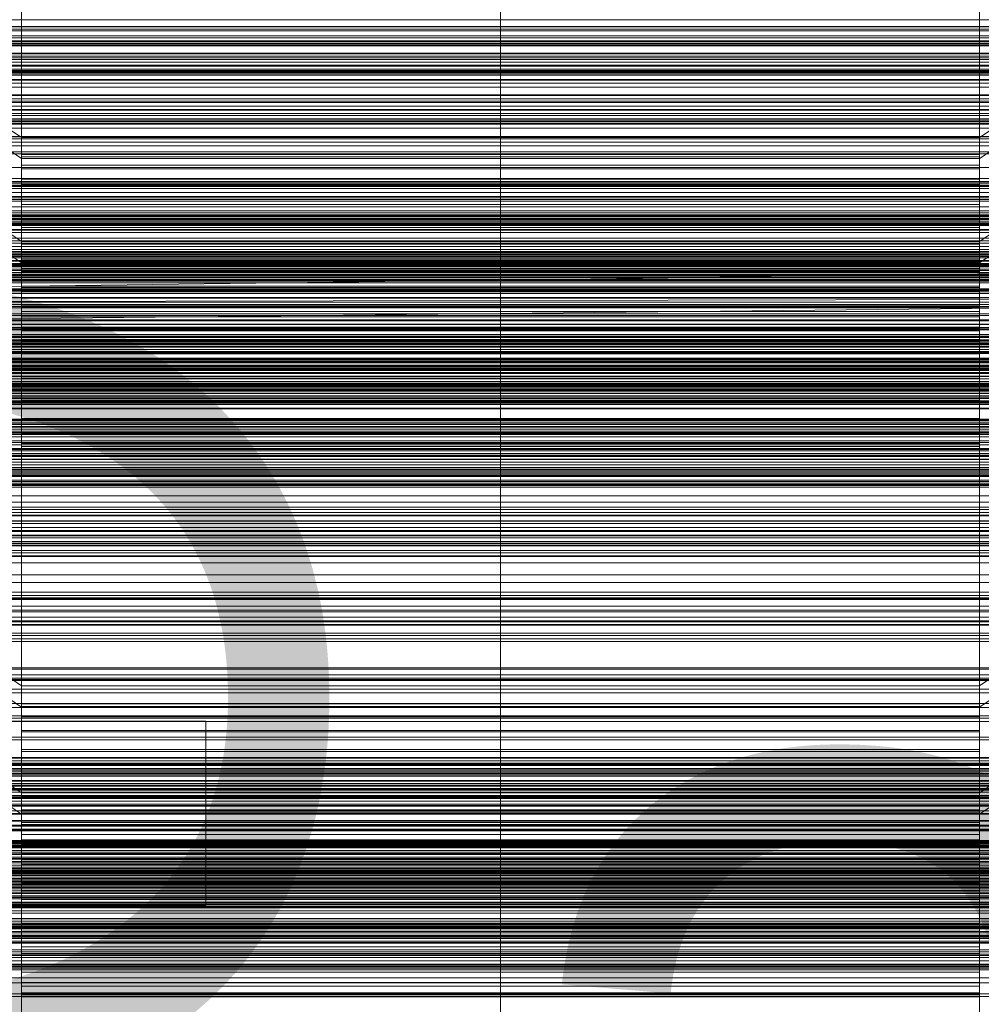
# Model space of a CAD drawing. Header units: millimetres. Extents: x -1970 to 61924, y -58230 to 6847.
# Tile 292 of 656: x -130 to 130, y -33417 to -33150. Entities that reach past the tile are written whole.
import ezdxf

# ---------------------------------------------------------------- set-up
doc = ezdxf.new("R2010")
doc.units = ezdxf.units.MM
for name, color, linetype, lineweight in [('COTAS_O', 1, 'Continuous', 0), ('COTAS_P', 1, 'Continuous', 0), ('frontal_briquetadora', 7, 'Continuous', 0), ('frontal_C01', 7, 'Continuous', 0), ('frontal_C02', 7, 'Continuous', 0), ('frontal_C02-briq', 7, 'Continuous', 0), ('frontal_C03', 7, 'Continuous', 0), ('frontal_dosificador', 7, 'Continuous', 0), ('frontal_mezcladora', 7, 'Continuous', 0), ('frontal_secador', 7, 'Continuous', 0)]:
    doc.layers.add(name, color=color, linetype=linetype, lineweight=lineweight)
doc.dimstyles.new('R19_100', dxfattribs={"dimtxt": 250, "dimasz": 150, "dimexe": 150, "dimexo": 80, "dimgap": 100, "dimtad": 1, "dimtih": 1, "dimtoh": 1, "dimdsep": 46, "dimcen": 0.09, "dimadec": 0, "dimazin": 0, "dimtfac": 1, "dimtdec": 4, "dimtofl": 0, "dimtmove": 0, "dimatfit": 3, "dimfxl": 1, "dimtolj": 1, "dimtzin": 0, "dimarcsym": 0})

# ---------------------------------------------------------------- blocks, each defined once
blk = doc.blocks.new('DIM_R26_46')
at = {"layer": 'COTAS_O'}
for p, q in [((-1725, -33700), (-1575, -33655)), ((1725, -33700), (1575, -33655)), ((-1725, -34400), (-1725, -33700)), ((-1725, -33700), (1725, -33700)), ((-1725, -33700), (-1575, -33745)), ((1725, -33700), (1575, -33745)), ((1725, -34400), (1725, -33700))]:
    blk.add_line(p, q, dxfattribs=at)
blk.add_text('3450 O', height=250, dxfattribs=at).set_placement((0, -33600))
blk = doc.blocks.new('DIM_R26_47')
at = {"layer": 'COTAS_P'}
for p, q in [((-850, -33400), (-150, -33400)), ((-150, -33400), (-195, -33550)), ((-150, -36000), (-150, -33400)), ((-150, -33400), (-105, -33550)), ((-150, -36000), (-195, -35850)), ((-150, -36000), (-105, -35850)), ((-850, -36000), (-150, -36000))]:
    blk.add_line(p, q, dxfattribs=at)
blk.add_text('2600 P', height=250, rotation=90, dxfattribs=at).set_placement((-250, -34700))
blk = doc.blocks.new('DIM_R26_48')
at = {"layer": 'COTAS_O'}
for p, q in [((-650, -33700), (50, -33700)), ((50, -33700), (5, -33850)), ((50, -34900), (50, -33700)), ((50, -33700), (95, -33850)), ((50, -34900), (5, -34750)), ((50, -34900), (95, -34750)), ((-650, -34900), (50, -34900))]:
    blk.add_line(p, q, dxfattribs=at)
blk.add_text('1200 O', height=250, rotation=90, dxfattribs=at).set_placement((-50, -34300))

msp = doc.modelspace()

# ---------------------------------------------------------------- linework, layer by layer
at = {"layer": 'frontal_briquetadora'}
msp.add_line((345, -33170), (-305, -33170), dxfattribs=at)
at = {"layer": 'frontal_C01'}
for p, q in [((-130, -33209.806), (-130, -33020.803)), ((0, -33209.806), (0, -33020.803)), ((130, -33209.806), (130, -33020.803)), ((-130, -33026.583), (-130, -33215.586)), ((0, -33026.583), (0, -33215.586)), ((130, -33026.583), (130, -33215.586)), ((-130, -33209.806), (-228.298, -33143.494)), ((228.298, -33143.494), (130, -33209.806)), ((-228.298, -33149.274), (-130, -33215.586)), ((130, -33215.586), (228.298, -33149.274)), ((-300, -33151.469), (300, -33151.469)), ((300, -33155.362), (-300, -33155.362)), ((342.5, -33162.272), (-342.5, -33162.272)), ((342.5, -33163.407), (-342.5, -33163.407)), ((342.5, -33166.88), (-342.5, -33166.88)), ((342.5, -33170.113), (-342.5, -33170.113)), ((342.5, -33176.531), (-342.5, -33176.531)), ((342.5, -33181.37), (-342.5, -33181.37)), ((-342.5, -33189.755), (342.5, -33189.755)), ((342.5, -33195.462), (-342.5, -33195.462)), ((300, -33197.985), (-300, -33197.985)), ((300, -33202.015), (-300, -33202.015)), ((342.5, -33204.538), (-342.5, -33204.538)), ((342.5, -33210.245), (-342.5, -33210.245)), ((-130, -33330.393), (-130, -33209.806)), ((0, -33209.806), (-130, -33209.806)), ((0, -33330.393), (0, -33209.806)), ((130, -33209.806), (0, -33209.806)), ((130, -33330.393), (130, -33209.806)), ((-130, -33215.586), (-130, -33214.647)), ((-130, -33214.647), (-130, -33215.439)), ((-130, -33214.647), (130, -33214.647)), ((-130, -33215.439), (-130, -33217.908)), ((-130, -33215.439), (130, -33215.439)), ((-130, -33215.586), (-130, -33336.174)), ((-130, -33215.586), (0, -33215.586)), ((-130, -33218.192), (-130, -33215.586)), ((-130, -33215.586), (130, -33215.586)), ((0, -33215.586), (0, -33336.174)), ((0, -33215.586), (130, -33215.586)), ((130, -33215.439), (130, -33214.647)), ((130, -33214.647), (130, -33215.586)), ((130, -33217.908), (130, -33215.439)), ((130, -33215.586), (130, -33336.174)), ((130, -33215.586), (130, -33218.192)), ((342.5, -33218.63), (-342.5, -33218.63)), ((-130, -33217.908), (-130, -33221.885)), ((-130, -33217.908), (130, -33217.908)), ((-130, -33222.287), (-130, -33218.192)), ((-130, -33218.192), (130, -33218.192)), ((130, -33221.885), (130, -33217.908)), ((130, -33218.192), (130, -33222.287)), ((-130, -33221.885), (-130, -33227.1)), ((-130, -33221.885), (130, -33221.885)), ((-130, -33227.593), (-130, -33222.287)), ((-130, -33222.287), (130, -33222.287)), ((130, -33227.1), (130, -33221.885)), ((130, -33222.287), (130, -33227.593)), ((342.5, -33223.469), (-342.5, -33223.469)), ((-130, -33227.1), (-130, -33233.197)), ((-130, -33227.1), (130, -33227.1)), ((-130, -33233.747), (-130, -33227.593)), ((-130, -33227.593), (130, -33227.593)), ((130, -33233.197), (130, -33227.1)), ((130, -33227.593), (130, -33233.747)), ((342.5, -33229.887), (-342.5, -33229.887)), ((-148, -33231.046), (148, -33231.046)), ((-148, -33231.327), (148, -33231.327)), ((-148, -33231.379), (148, -33231.379)), ((-148, -33232.201), (148, -33232.201)), ((-148, -33232.302), (148, -33232.302)), ((342.5, -33233.12), (-342.5, -33233.12)), ((-148, -33233.611), (148, -33233.611)), ((-148, -33233.753), (148, -33233.753)), ((-148, -33235.459), (148, -33235.459)), ((-148, -33235.633), (148, -33235.633)), ((-130, -33233.197), (-130, -33239.761)), ((130, -33233.197), (-130, -33233.197)), ((-130, -33240.33), (-130, -33233.747)), ((-130, -33233.747), (130, -33233.747)), ((130, -33239.761), (130, -33233.197)), ((130, -33233.747), (130, -33240.33)), ((342.5, -33236.593), (-342.5, -33236.593)), ((342.5, -33237.728), (-342.5, -33237.728)), ((148, -33237.619), (-148, -33237.619)), ((-148, -33237.814), (148, -33237.814)), ((-148, -33239.945), (148, -33239.945)), ((-148, -33240.146), (148, -33240.146)), ((-130, -33239.761), (-130, -33246.345)), ((-130, -33239.761), (130, -33239.761)), ((-130, -33246.894), (-130, -33240.33)), ((-130, -33240.33), (130, -33240.33)), ((130, -33246.345), (130, -33239.761)), ((130, -33240.33), (130, -33246.894)), ((-148, -33242.278), (148, -33242.278)), ((-148, -33242.472), (148, -33242.472)), ((300, -33244.638), (-300, -33244.638)), ((-148, -33244.458), (148, -33244.458)), ((-148, -33244.633), (148, -33244.633)), ((-148, -33246.338), (148, -33246.338)), ((-130, -33246.345), (-130, -33252.499)), ((-130, -33246.345), (130, -33246.345)), ((130, -33252.499), (130, -33246.345)), ((300, -33248.531), (-300, -33248.531)), ((-148, -33246.48), (148, -33246.48)), ((-148, -33247.789), (148, -33247.789)), ((-148, -33247.89), (148, -33247.89)), ((-148, -33248.712), (148, -33248.712)), ((-148, -33248.764), (148, -33248.764)), ((-148, -33249.045), (148, -33249.045)), ((-130, -33252.991), (-130, -33246.894)), ((-130, -33246.894), (130, -33246.894)), ((130, -33246.894), (130, -33252.991)), ((-130, -33252.499), (-130, -33257.804)), ((-130, -33252.499), (130, -33252.499)), ((-130, -33258.206), (-130, -33252.991)), ((-130, -33252.991), (130, -33252.991)), ((130, -33257.804), (130, -33252.499)), ((130, -33252.991), (130, -33258.206)), ((-130, -33257.804), (-130, -33261.899)), ((-130, -33257.804), (130, -33257.804)), ((-130, -33262.183), (-130, -33258.206)), ((-130, -33258.206), (130, -33258.206)), ((130, -33261.899), (130, -33257.804)), ((130, -33258.206), (130, -33262.183)), ((-130, -33261.899), (-130, -33264.505)), ((-130, -33261.899), (130, -33261.899)), ((-130, -33264.652), (-130, -33262.183)), ((-130, -33262.183), (130, -33262.183)), ((130, -33264.505), (130, -33261.899)), ((130, -33262.183), (130, -33264.652)), ((-130, -33330.393), (-228.298, -33264.081)), ((-130, -33264.505), (-130, -33265.444)), ((-130, -33264.505), (130, -33264.505)), ((-130, -33265.444), (-130, -33264.652)), ((-130, -33264.652), (130, -33264.652)), ((228.298, -33264.081), (130, -33330.393)), ((130, -33265.444), (130, -33264.505)), ((130, -33264.652), (130, -33265.444)), ((-130, -33265.444), (130, -33265.444)), ((-228.298, -33269.862), (-130, -33336.174)), ((130, -33336.174), (228.298, -33269.862)), ((300, -33288.249), (-300, -33288.249)), ((300, -33291.739), (-300, -33291.739)), ((-425, -33300.22), (425, -33300.22)), ((425, -33311.776), (-425, -33311.776)), ((425, -33313.916), (-425, -33313.916)), ((-425, -33325.472), (425, -33325.472)), ((300, -33325.846), (-300, -33325.846)), ((300, -33328.696), (-300, -33328.696)), ((-130, -33450.981), (-130, -33330.393)), ((0, -33330.393), (-130, -33330.393)), ((0, -33450.981), (0, -33330.393)), ((130, -33330.393), (0, -33330.393)), ((130, -33450.981), (130, -33330.393)), ((-130, -33336.174), (-130, -33335.235)), ((-130, -33335.235), (-130, -33336.027)), ((-130, -33335.235), (130, -33335.235)), ((-130, -33336.027), (-130, -33338.495)), ((-130, -33336.027), (130, -33336.027)), ((-130, -33336.174), (-130, -33456.762)), ((-130, -33336.174), (0, -33336.174)), ((-130, -33338.78), (-130, -33336.174)), ((-130, -33336.174), (130, -33336.174)), ((0, -33336.174), (0, -33456.762)), ((0, -33336.174), (130, -33336.174)), ((130, -33336.027), (130, -33335.235)), ((130, -33335.235), (130, -33336.174)), ((130, -33338.495), (130, -33336.027)), ((130, -33336.174), (130, -33456.762)), ((130, -33336.174), (130, -33338.78)), ((-130, -33338.495), (-130, -33342.473)), ((-130, -33338.495), (130, -33338.495)), ((-130, -33342.875), (-130, -33338.78)), ((-130, -33338.78), (130, -33338.78)), ((130, -33342.473), (130, -33338.495)), ((130, -33338.78), (130, -33342.875)), ((-130, -33342.473), (-130, -33347.688)), ((-130, -33342.473), (130, -33342.473)), ((130, -33347.688), (130, -33342.473)), ((-130, -33348.18), (-130, -33342.875)), ((-130, -33342.875), (130, -33342.875)), ((130, -33342.875), (130, -33348.18)), ((-130, -33347.688), (-130, -33353.785)), ((-130, -33347.688), (130, -33347.688)), ((130, -33353.785), (130, -33347.688)), ((-130, -33354.334), (-130, -33348.18)), ((-130, -33348.18), (130, -33348.18)), ((130, -33348.18), (130, -33354.334)), ((-148, -33351.634), (148, -33351.634)), ((-148, -33351.914), (148, -33351.914)), ((-148, -33351.967), (148, -33351.967)), ((-148, -33352.789), (148, -33352.789)), ((-148, -33352.89), (148, -33352.89)), ((300, -33354.867), (-300, -33354.867)), ((-148, -33354.198), (148, -33354.198)), ((-148, -33354.341), (148, -33354.341)), ((-130, -33353.785), (-130, -33360.349)), ((130, -33353.785), (-130, -33353.785)), ((-130, -33360.918), (-130, -33354.334)), ((-130, -33354.334), (130, -33354.334)), ((130, -33360.349), (130, -33353.785)), ((130, -33354.334), (130, -33360.918)), ((300, -33356.882), (-300, -33356.882)), ((-148, -33356.046), (148, -33356.046)), ((-148, -33356.221), (148, -33356.221)), ((148, -33358.207), (-148, -33358.207)), ((-148, -33358.401), (148, -33358.401)), ((-148, -33360.533), (148, -33360.533)), ((-148, -33360.734), (148, -33360.734)), ((-130, -33360.349), (-130, -33366.932)), ((-130, -33360.349), (130, -33360.349)), ((-130, -33367.482), (-130, -33360.918)), ((-130, -33360.918), (130, -33360.918)), ((130, -33366.932), (130, -33360.349)), ((130, -33360.918), (130, -33367.482)), ((-148, -33362.865), (148, -33362.865)), ((-148, -33363.06), (148, -33363.06)), ((-148, -33365.046), (148, -33365.046)), ((-148, -33365.22), (148, -33365.22)), ((-148, -33366.926), (148, -33366.926)), ((-148, -33367.068), (148, -33367.068)), ((-148, -33368.377), (148, -33368.377)), ((-148, -33368.477), (148, -33368.477)), ((-130, -33366.932), (-130, -33373.086)), ((-130, -33366.932), (130, -33366.932)), ((-130, -33373.579), (-130, -33367.482)), ((-130, -33367.482), (130, -33367.482)), ((130, -33373.086), (130, -33366.932)), ((130, -33367.482), (130, -33373.579)), ((-148, -33369.3), (148, -33369.3)), ((-148, -33369.352), (148, -33369.352)), ((-148, -33369.633), (148, -33369.633)), ((300, -33373.334), (-300, -33373.334)), ((300, -33374.377), (-300, -33374.377)), ((250, -33373.251), (-250, -33373.251)), ((-130, -33373.086), (-130, -33378.392)), ((-130, -33373.086), (130, -33373.086)), ((-130, -33378.794), (-130, -33373.579)), ((-130, -33373.579), (130, -33373.579)), ((130, -33378.392), (130, -33373.086)), ((130, -33373.579), (130, -33378.794)), ((-250, -33378.064), (250, -33378.064)), ((-130, -33378.392), (-130, -33382.487)), ((-130, -33378.392), (130, -33378.392)), ((-130, -33382.771), (-130, -33378.794)), ((-130, -33378.794), (130, -33378.794)), ((130, -33382.487), (130, -33378.392)), ((130, -33378.794), (130, -33382.771)), ((300, -33379.989), (-300, -33379.989)), ((-130, -33382.487), (-130, -33385.093)), ((-130, -33382.487), (130, -33382.487)), ((130, -33385.093), (130, -33382.487)), ((-130, -33385.24), (-130, -33382.771)), ((-130, -33382.771), (130, -33382.771)), ((-130, -33385.093), (-130, -33386.032)), ((-130, -33385.093), (130, -33385.093)), ((-130, -33386.032), (-130, -33385.24)), ((-130, -33385.24), (130, -33385.24)), ((130, -33382.771), (130, -33385.24)), ((130, -33386.032), (130, -33385.093)), ((130, -33385.24), (130, -33386.032)), ((-130, -33386.032), (130, -33386.032))]:
    msp.add_line(p, q, dxfattribs=at)
at = {"layer": 'frontal_C02'}
for p, q in [((-130, -33181.6), (-130, -33048.209)), ((0, -33181.6), (0, -33048.209)), ((130, -33181.6), (130, -33048.209)), ((-130, -33053.94), (-130, -33187.33)), ((0, -33053.94), (0, -33187.33)), ((130, -33053.94), (130, -33187.33)), ((-130, -33181.6), (-228.298, -33115.864)), ((228.298, -33115.864), (130, -33181.6)), ((-228.298, -33121.594), (-130, -33187.33)), ((130, -33187.33), (228.298, -33121.594)), ((425, -33152.192), (-425, -33152.192)), ((-450, -33161.186), (450, -33161.186)), ((-310, -33161.099), (310, -33161.099)), ((307, -33161.099), (-307, -33161.099)), ((-307, -33161.993), (307, -33161.993)), ((-425, -33163.647), (425, -33163.647)), ((310, -33163.962), (-310, -33163.962)), ((450, -33173.108), (-450, -33173.108)), ((-130, -33359.453), (-130, -33181.6)), ((0, -33181.6), (-130, -33181.6)), ((0, -33359.453), (0, -33181.6)), ((130, -33181.6), (0, -33181.6)), ((130, -33359.453), (130, -33181.6)), ((-130, -33187.33), (-130, -33186.197)), ((-130, -33186.197), (-130, -33186.793)), ((-130, -33186.197), (130, -33186.197)), ((-130, -33186.793), (-130, -33189.078)), ((-130, -33186.793), (130, -33186.793)), ((-130, -33187.33), (-130, -33365.184)), ((-130, -33187.33), (0, -33187.33)), ((-130, -33190.116), (-130, -33187.33)), ((-130, -33187.33), (130, -33187.33)), ((0, -33187.33), (0, -33365.184)), ((0, -33187.33), (130, -33187.33)), ((130, -33186.793), (130, -33186.197)), ((130, -33186.197), (130, -33187.33)), ((130, -33189.078), (130, -33186.793)), ((130, -33187.33), (130, -33365.184)), ((130, -33187.33), (130, -33190.116)), ((-130, -33189.078), (-130, -33192.897)), ((-130, -33189.078), (130, -33189.078)), ((-130, -33194.364), (-130, -33190.116)), ((-130, -33190.116), (130, -33190.116)), ((130, -33192.897), (130, -33189.078)), ((130, -33190.116), (130, -33194.364)), ((-130, -33192.897), (-130, -33197.988)), ((-130, -33192.897), (130, -33192.897)), ((130, -33197.988), (130, -33192.897)), ((450, -33194.595), (-450, -33194.595)), ((-130, -33199.785), (-130, -33194.364)), ((-130, -33194.364), (130, -33194.364)), ((130, -33194.364), (130, -33199.785)), ((-130, -33197.988), (-130, -33204.005)), ((-130, -33197.988), (130, -33197.988)), ((130, -33204.005), (130, -33197.988)), ((-130, -33206.009), (-130, -33199.785)), ((-130, -33199.785), (130, -33199.785)), ((130, -33199.785), (130, -33206.009)), ((-148, -33202.583), (148, -33202.583)), ((-148, -33202.794), (148, -33202.794)), ((-148, -33202.985), (148, -33202.985)), ((-148, -33203.604), (148, -33203.604)), ((-148, -33203.972), (148, -33203.972)), ((-148, -33204.957), (148, -33204.957)), ((-148, -33205.477), (148, -33205.477)), ((-130, -33204.005), (-130, -33210.538)), ((130, -33204.005), (-130, -33204.005)), ((-130, -33212.613), (-130, -33206.009)), ((-130, -33206.009), (130, -33206.009)), ((130, -33210.538), (130, -33204.005)), ((130, -33206.009), (130, -33212.613)), ((-450, -33206.517), (450, -33206.517)), ((-148, -33206.761), (148, -33206.761)), ((-148, -33207.398), (148, -33207.398)), ((148, -33208.893), (-148, -33208.893)), ((-148, -33209.603), (148, -33209.603)), ((-148, -33211.208), (148, -33211.208)), ((-130, -33210.538), (-130, -33217.142)), ((-130, -33210.538), (130, -33210.538)), ((130, -33217.142), (130, -33210.538)), ((-148, -33211.943), (148, -33211.943)), ((-148, -33213.548), (148, -33213.548)), ((-148, -33214.258), (148, -33214.258)), ((-130, -33219.146), (-130, -33212.613)), ((-130, -33212.613), (130, -33212.613)), ((130, -33212.613), (130, -33219.146)), ((-148, -33215.754), (148, -33215.754)), ((-148, -33216.39), (148, -33216.39)), ((-148, -33217.674), (148, -33217.674)), ((-148, -33218.194), (148, -33218.194)), ((-148, -33219.18), (148, -33219.18)), ((-148, -33219.547), (148, -33219.547)), ((-130, -33217.142), (-130, -33223.367)), ((-130, -33217.142), (130, -33217.142)), ((-130, -33225.163), (-130, -33219.146)), ((-130, -33219.146), (130, -33219.146)), ((130, -33223.367), (130, -33217.142)), ((130, -33219.146), (130, -33225.163)), ((-148, -33220.167), (148, -33220.167)), ((-148, -33220.357), (148, -33220.357)), ((-148, -33220.568), (148, -33220.568)), ((-130, -33223.367), (-130, -33228.788)), ((-130, -33223.367), (130, -33223.367)), ((130, -33228.788), (130, -33223.367)), ((-130, -33230.255), (-130, -33225.163)), ((-130, -33225.163), (130, -33225.163)), ((130, -33225.163), (130, -33230.255)), ((-130, -33228.788), (-130, -33233.036)), ((-130, -33228.788), (130, -33228.788)), ((-130, -33234.073), (-130, -33230.255)), ((-130, -33230.255), (130, -33230.255)), ((130, -33233.036), (130, -33228.788)), ((130, -33230.255), (130, -33234.073)), ((-130, -33233.036), (-130, -33235.821)), ((-130, -33233.036), (130, -33233.036)), ((-130, -33236.358), (-130, -33234.073)), ((-130, -33234.073), (130, -33234.073)), ((130, -33235.821), (130, -33233.036)), ((130, -33234.073), (130, -33236.358)), ((-130, -33235.821), (-130, -33236.954)), ((-130, -33235.821), (130, -33235.821)), ((-130, -33236.954), (-130, -33236.358)), ((-130, -33236.358), (130, -33236.358)), ((-130, -33236.954), (130, -33236.954)), ((130, -33236.954), (130, -33235.821)), ((130, -33236.358), (130, -33236.954)), ((-311.15, -33241.621), (311.15, -33241.621)), ((-311.15, -33242.218), (311.15, -33242.218)), ((-311.15, -33242.755), (311.15, -33242.755)), ((-307, -33243.62), (307, -33243.62)), ((-311.15, -33244.503), (311.15, -33244.503)), ((-311.15, -33245.54), (311.15, -33245.54)), ((307, -33244.514), (-307, -33244.514)), ((-311.15, -33248.321), (311.15, -33248.321)), ((-311.15, -33249.788), (311.15, -33249.788)), ((-311.15, -33253.412), (311.15, -33253.412)), ((-311.15, -33255.209), (311.15, -33255.209)), ((-440, -33258.008), (440, -33258.008)), ((-440, -33258.219), (440, -33258.219)), ((-440, -33258.409), (440, -33258.409)), ((-440, -33259.029), (440, -33259.029)), ((-440, -33259.396), (440, -33259.396)), ((311.15, -33259.43), (-311.15, -33259.43)), ((-440, -33260.382), (440, -33260.382)), ((-440, -33260.901), (440, -33260.901)), ((-440, -33262.186), (440, -33262.186)), ((-311.15, -33261.434), (311.15, -33261.434)), ((-440, -33262.822), (440, -33262.822)), ((440, -33264.318), (-440, -33264.318)), ((-440, -33265.028), (440, -33265.028)), ((-440, -33266.633), (440, -33266.633)), ((-440, -33267.368), (440, -33267.368)), ((-311.15, -33265.963), (311.15, -33265.963)), ((-440, -33268.973), (440, -33268.973)), ((-440, -33269.683), (440, -33269.683)), ((-311.15, -33268.038), (311.15, -33268.038)), ((-440, -33271.178), (440, -33271.178)), ((-440, -33271.815), (440, -33271.815)), ((-440, -33273.099), (440, -33273.099)), ((-425, -33270.442), (425, -33270.442)), ((-311.15, -33272.567), (311.15, -33272.567)), ((-440, -33273.619), (440, -33273.619)), ((-440, -33274.604), (440, -33274.604)), ((-440, -33274.972), (440, -33274.972)), ((-440, -33275.591), (440, -33275.591)), ((-311.15, -33274.571), (311.15, -33274.571)), ((-440, -33275.781), (440, -33275.781)), ((-440, -33275.993), (440, -33275.993)), ((-311.15, -33278.791), (311.15, -33278.791)), ((-311.15, -33280.588), (311.15, -33280.588)), ((425, -33281.896), (-425, -33281.896)), ((425, -33285.583), (-425, -33285.583)), ((-311.15, -33284.212), (311.15, -33284.212)), ((-311.15, -33285.679), (311.15, -33285.679)), ((-311.15, -33288.46), (311.15, -33288.46)), ((-311.15, -33289.498), (311.15, -33289.498)), ((-311.15, -33291.246), (311.15, -33291.246)), ((-311.15, -33291.783), (311.15, -33291.783)), ((307, -33291.347), (-307, -33291.347)), ((-311.15, -33292.379), (311.15, -33292.379)), ((310, -33292.241), (-310, -33292.241)), ((-307, -33292.241), (307, -33292.241)), ((-130, -33359.453), (-228.298, -33293.718)), ((228.298, -33293.718), (130, -33359.453)), ((-425, -33297.037), (425, -33297.037)), ((-310, -33295.105), (310, -33295.105)), ((-228.298, -33299.448), (-130, -33365.184)), ((130, -33365.184), (228.298, -33299.448)), ((-130, -33649.948), (-130, -33359.453)), ((0, -33359.453), (-130, -33359.453)), ((0, -33649.948), (0, -33359.453)), ((130, -33359.453), (0, -33359.453)), ((130, -33649.948), (130, -33359.453)), ((-130, -33365.184), (-130, -33364.051)), ((-130, -33364.051), (-130, -33364.647)), ((-130, -33364.051), (130, -33364.051)), ((-130, -33364.647), (-130, -33366.932)), ((-130, -33364.647), (130, -33364.647)), ((-130, -33365.184), (-130, -33655.678)), ((-130, -33365.184), (0, -33365.184)), ((-130, -33367.969), (-130, -33365.184)), ((-130, -33365.184), (130, -33365.184)), ((0, -33365.184), (0, -33655.678)), ((0, -33365.184), (130, -33365.184)), ((130, -33364.647), (130, -33364.051)), ((130, -33364.051), (130, -33365.184)), ((130, -33366.932), (130, -33364.647)), ((130, -33365.184), (130, -33655.678)), ((130, -33365.184), (130, -33367.969)), ((-130, -33366.932), (-130, -33370.75)), ((-130, -33366.932), (130, -33366.932)), ((-130, -33372.217), (-130, -33367.969)), ((-130, -33367.969), (130, -33367.969)), ((130, -33370.75), (130, -33366.932)), ((130, -33367.969), (130, -33372.217)), ((-130, -33370.75), (-130, -33375.842)), ((-130, -33370.75), (130, -33370.75)), ((130, -33375.842), (130, -33370.75)), ((-130, -33377.638), (-130, -33372.217)), ((-130, -33372.217), (130, -33372.217)), ((130, -33372.217), (130, -33377.638)), ((-130, -33375.842), (-130, -33381.859)), ((-130, -33375.842), (130, -33375.842)), ((130, -33381.859), (130, -33375.842)), ((-130, -33383.863), (-130, -33377.638)), ((-130, -33377.638), (130, -33377.638)), ((130, -33377.638), (130, -33383.863)), ((-148, -33380.437), (148, -33380.437)), ((-148, -33380.648), (148, -33380.648)), ((-148, -33380.838), (148, -33380.838)), ((-148, -33381.458), (148, -33381.458)), ((-148, -33381.825), (148, -33381.825)), ((-130, -33381.859), (-130, -33388.392)), ((130, -33381.859), (-130, -33381.859)), ((130, -33388.392), (130, -33381.859)), ((-148, -33382.811), (148, -33382.811)), ((-148, -33383.331), (148, -33383.331)), ((-148, -33384.615), (148, -33384.615)), ((-148, -33385.251), (148, -33385.251)), ((-130, -33390.467), (-130, -33383.863)), ((-130, -33383.863), (130, -33383.863)), ((130, -33383.863), (130, -33390.467)), ((148, -33386.747), (-148, -33386.747)), ((-148, -33387.457), (148, -33387.457)), ((-148, -33389.062), (148, -33389.062)), ((-148, -33389.797), (148, -33389.797)), ((-130, -33388.392), (-130, -33394.996)), ((-130, -33388.392), (130, -33388.392)), ((-130, -33397), (-130, -33390.467)), ((-130, -33390.467), (130, -33390.467)), ((130, -33394.996), (130, -33388.392)), ((130, -33390.467), (130, -33397)), ((-148, -33391.402), (148, -33391.402)), ((-148, -33392.112), (148, -33392.112)), ((-148, -33393.607), (148, -33393.607)), ((-148, -33394.244), (148, -33394.244)), ((-148, -33395.528), (148, -33395.528)), ((-130, -33394.996), (-130, -33401.22)), ((-130, -33394.996), (130, -33394.996)), ((130, -33401.22), (130, -33394.996)), ((-148, -33396.048), (148, -33396.048)), ((-148, -33397.033), (148, -33397.033)), ((-148, -33397.401), (148, -33397.401)), ((-148, -33398.02), (148, -33398.02)), ((-148, -33398.211), (148, -33398.211)), ((-148, -33398.422), (148, -33398.422)), ((-130, -33403.017), (-130, -33397)), ((-130, -33397), (130, -33397)), ((130, -33397), (130, -33403.017)), ((-130, -33401.22), (-130, -33406.641)), ((-130, -33401.22), (130, -33401.22)), ((130, -33406.641), (130, -33401.22)), ((-130, -33408.108), (-130, -33403.017)), ((-130, -33403.017), (130, -33403.017)), ((130, -33403.017), (130, -33408.108)), ((-130, -33406.641), (-130, -33410.889)), ((-130, -33406.641), (130, -33406.641)), ((130, -33410.889), (130, -33406.641)), ((-130, -33411.927), (-130, -33408.108)), ((-130, -33408.108), (130, -33408.108)), ((130, -33408.108), (130, -33411.927)), ((-130, -33410.889), (-130, -33413.675)), ((-130, -33410.889), (130, -33410.889)), ((-130, -33414.212), (-130, -33411.927)), ((-130, -33411.927), (130, -33411.927)), ((130, -33413.675), (130, -33410.889)), ((130, -33411.927), (130, -33414.212)), ((-130, -33413.675), (-130, -33414.808)), ((-130, -33413.675), (130, -33413.675)), ((-130, -33414.808), (-130, -33414.212)), ((-130, -33414.212), (130, -33414.212)), ((130, -33414.808), (130, -33413.675)), ((130, -33414.212), (130, -33414.808)), ((-130, -33414.808), (130, -33414.808))]:
    msp.add_line(p, q, dxfattribs=at)
at = {"layer": 'frontal_C02-briq'}
msp.add_line((295, -33170), (-255, -33170), dxfattribs=at)
at = {"layer": 'frontal_C03'}
for p, q in [((1250, -33151.596), (-1250, -33151.596)), ((-1250, -33152.653), (1250, -33152.653)), ((1250, -33155.505), (-1250, -33155.505)), ((1250, -33156.563), (-1250, -33156.563)), ((1250, -33158.87), (-1250, -33158.87)), ((1250, -33159.523), (-1250, -33159.523)), ((1250, -33160.405), (-1250, -33160.405)), ((1250, -33170.211), (-1250, -33170.211)), ((1250, -33171.092), (-1250, -33171.092)), ((1250, -33171.746), (-1250, -33171.746)), ((1250, -33174.053), (-1250, -33174.053)), ((-1250, -33175.111), (1250, -33175.111)), ((1250, -33177.963), (-1250, -33177.963)), ((1250, -33179.02), (-1250, -33179.02)), ((1250, -33181.328), (-1250, -33181.328)), ((1250, -33181.981), (-1250, -33181.981)), ((1250, -33182.862), (-1250, -33182.862)), ((1250, -33192.669), (-1250, -33192.669)), ((1250, -33193.55), (-1250, -33193.55)), ((1250, -33194.204), (-1250, -33194.204)), ((1250, -33196.511), (-1250, -33196.511)), ((-1250, -33197.568), (1250, -33197.568)), ((1530, -33198.434), (-1530, -33198.434)), ((1250, -33200.42), (-1250, -33200.42)), ((1530, -33203.434), (-1530, -33203.434)), ((1250, -33201.478), (-1250, -33201.478)), ((1250, -33203.785), (-1250, -33203.785)), ((1250, -33204.439), (-1250, -33204.439)), ((1250, -33205.32), (-1250, -33205.32)), ((-1250, -33212.477), (1250, -33212.477)), ((-1250, -33213.275), (1250, -33213.275)), ((-1250, -33213.859), (1250, -33213.859)), ((1250, -33215.126), (-1250, -33215.126)), ((1250, -33216.008), (-1250, -33216.008)), ((-1250, -33216.197), (1250, -33216.197)), ((1250, -33216.661), (-1250, -33216.661)), ((-1250, -33217.326), (1250, -33217.326)), ((1250, -33218.969), (-1250, -33218.969)), ((-1250, -33220.026), (1250, -33220.026)), ((-1250, -33221.046), (1250, -33221.046)), ((-1250, -33222.642), (1250, -33222.642)), ((1250, -33222.878), (-1250, -33222.878)), ((1250, -33223.935), (-1250, -33223.935)), ((1250, -33226.243), (-1250, -33226.243)), ((1250, -33226.896), (-1250, -33226.896)), ((-1250, -33227.489), (1250, -33227.489)), ((1250, -33227.778), (-1250, -33227.778)), ((-1250, -33229.445), (1250, -33229.445)), ((-1268, -33235.463), (1268, -33235.463)), ((-1268, -33235.687), (1268, -33235.687)), ((-1250, -33235.09), (1250, -33235.09)), ((-1268, -33235.852), (1268, -33235.852)), ((-1268, -33236.509), (1268, -33236.509)), ((-1268, -33236.827), (1268, -33236.827)), ((-1268, -33237.873), (1268, -33237.873)), ((-1268, -33238.322), (1268, -33238.322)), ((1250, -33237.271), (-1250, -33237.271)), ((1250, -33237.584), (-1250, -33237.584)), ((-1268, -33239.685), (1268, -33239.685)), ((-1268, -33240.235), (1268, -33240.235)), ((1250, -33238.465), (-1250, -33238.465)), ((1250, -33239.119), (-1250, -33239.119)), ((-1268, -33241.823), (1268, -33241.823)), ((1268, -33242.436), (-1268, -33242.436)), ((1250, -33241.426), (-1250, -33241.426)), ((-1250, -33242.484), (1250, -33242.484)), ((-1250, -33243.328), (1250, -33243.328)), ((-1268, -33244.14), (1268, -33244.14)), ((-1268, -33244.775), (1268, -33244.775)), ((1250, -33245.336), (-1250, -33245.336)), ((-1250, -33245.586), (1250, -33245.586)), ((-1268, -33246.478), (1268, -33246.478)), ((-1268, -33247.092), (1268, -33247.092)), ((-1268, -33248.679), (1268, -33248.679)), ((1250, -33246.393), (-1250, -33246.393)), ((1250, -33248.7), (-1250, -33248.7)), ((-1268, -33249.23), (1268, -33249.23)), ((-1268, -33250.593), (1268, -33250.593)), ((-1268, -33251.042), (1268, -33251.042)), ((1250, -33249.354), (-1250, -33249.354)), ((1250, -33250.235), (-1250, -33250.235)), ((-1250, -33251.644), (1250, -33251.644)), ((1530, -33253.434), (-1530, -33253.434)), ((-1268, -33252.088), (1268, -33252.088)), ((-1268, -33252.405), (1268, -33252.405)), ((-1268, -33253.063), (1268, -33253.063)), ((-1268, -33253.227), (1268, -33253.227)), ((-1268, -33253.452), (1268, -33253.452)), ((-1250, -33253.825), (1250, -33253.825)), ((1530, -33258.434), (-1530, -33258.434)), ((-1250, -33259.47), (1250, -33259.47)), ((1250, -33260.042), (-1250, -33260.042)), ((1250, -33260.923), (-1250, -33260.923)), ((-1250, -33261.425), (1250, -33261.425)), ((1250, -33261.576), (-1250, -33261.576)), ((1250, -33263.884), (-1250, -33263.884)), ((-1250, -33264.941), (1250, -33264.941)), ((-1250, -33266.272), (1250, -33266.272)), ((1250, -33267.793), (-1250, -33267.793)), ((-1250, -33267.869), (1250, -33267.869)), ((1250, -33268.851), (-1250, -33268.851)), ((1250, -33271.158), (-1250, -33271.158)), ((-1250, -33271.588), (1250, -33271.588)), ((1250, -33271.812), (-1250, -33271.812)), ((1250, -33272.693), (-1250, -33272.693)), ((-1250, -33272.717), (1250, -33272.717)), ((-1250, -33275.055), (1250, -33275.055)), ((-1250, -33275.64), (1250, -33275.64)), ((-1250, -33276.437), (1250, -33276.437)), ((1250, -33282.499), (-1250, -33282.499)), ((1250, -33283.381), (-1250, -33283.381)), ((1250, -33284.034), (-1250, -33284.034)), ((1250, -33286.342), (-1250, -33286.342)), ((-1250, -33287.399), (1250, -33287.399)), ((1250, -33290.251), (-1250, -33290.251)), ((1250, -33291.308), (-1250, -33291.308)), ((1250, -33293.616), (-1250, -33293.616)), ((1250, -33294.269), (-1250, -33294.269)), ((-1500, -33295.272), (1500, -33295.272)), ((1250, -33295.151), (-1250, -33295.151)), ((1250, -33304.957), (-1250, -33304.957)), ((1500, -33306.68), (-1500, -33306.68)), ((1500, -33306.965), (-1500, -33306.965)), ((1250, -33305.838), (-1250, -33305.838)), ((1250, -33306.492), (-1250, -33306.492)), ((1250, -33308.799), (-1250, -33308.799)), ((-1250, -33309.856), (1250, -33309.856)), ((1250, -33312.709), (-1250, -33312.709)), ((1250, -33313.766), (-1250, -33313.766)), ((-1500, -33318.373), (1500, -33318.373)), ((1250, -33316.073), (-1250, -33316.073)), ((1250, -33316.727), (-1250, -33316.727)), ((1250, -33317.608), (-1250, -33317.608)), ((1250, -33327.415), (-1250, -33327.415)), ((1250, -33328.296), (-1250, -33328.296)), ((1250, -33328.949), (-1250, -33328.949)), ((1250, -33331.257), (-1250, -33331.257)), ((-1250, -33332.314), (1250, -33332.314)), ((1250, -33335.166), (-1250, -33335.166)), ((1250, -33336.224), (-1250, -33336.224)), ((1250, -33338.531), (-1250, -33338.531)), ((1250, -33339.184), (-1250, -33339.184)), ((1250, -33340.066), (-1250, -33340.066)), ((-1500, -33344.278), (1500, -33344.278)), ((1250, -33349.872), (-1250, -33349.872)), ((1250, -33350.754), (-1250, -33350.754)), ((1250, -33351.407), (-1250, -33351.407)), ((1500, -33353.261), (-1500, -33353.261)), ((1250, -33353.714), (-1250, -33353.714)), ((-1250, -33354.772), (1250, -33354.772)), ((-1250, -33356.261), (1250, -33356.261)), ((-1250, -33356.894), (1250, -33356.894)), ((-1250, -33357.358), (1250, -33357.358)), ((1250, -33357.624), (-1250, -33357.624)), ((1250, -33358.681), (-1250, -33358.681)), ((-1250, -33359.214), (1250, -33359.214)), ((-1250, -33360.11), (1250, -33360.11)), ((1250, -33360.989), (-1250, -33360.989)), ((1250, -33361.642), (-1250, -33361.642)), ((1250, -33362.523), (-1250, -33362.523)), ((-1250, -33363.062), (1250, -33363.062)), ((-1250, -33364.33), (1250, -33364.33)), ((-1250, -33368.177), (1250, -33368.177)), ((-1250, -33369.729), (1250, -33369.729)), ((-1500, -33372.651), (1500, -33372.651)), ((-1500, -33372.875), (1500, -33372.875)), ((-1500, -33373.04), (1500, -33373.04)), ((-1500, -33373.697), (1500, -33373.697)), ((-1500, -33374.015), (1500, -33374.015)), ((1250, -33372.33), (-1250, -33372.33)), ((1250, -33373.211), (-1250, -33373.211)), ((1250, -33373.865), (-1250, -33373.865)), ((-1250, -33374.21), (1250, -33374.21)), ((-1500, -33375.061), (1500, -33375.061)), ((-1500, -33375.51), (1500, -33375.51)), ((-1500, -33376.873), (1500, -33376.873)), ((1250, -33375.941), (-1250, -33375.941)), ((1250, -33376.172), (-1250, -33376.172)), ((-1250, -33377.229), (1250, -33377.229)), ((-1500, -33377.423), (1500, -33377.423)), ((1500, -33378.384), (-1500, -33378.384)), ((-1500, -33379.011), (1500, -33379.011)), ((1500, -33379.624), (-1500, -33379.624)), ((-1500, -33381.328), (1500, -33381.328)), ((-1500, -33381.963), (1500, -33381.963)), ((1250, -33380.081), (-1250, -33380.081)), ((-1250, -33380.749), (1250, -33380.749)), ((1250, -33381.139), (-1250, -33381.139)), ((-1250, -33382.542), (1250, -33382.542)), ((-1500, -33383.667), (1500, -33383.667)), ((-1500, -33384.28), (1500, -33384.28)), ((1250, -33383.446), (-1250, -33383.446)), ((1250, -33384.1), (-1250, -33384.1)), ((1250, -33384.981), (-1250, -33384.981)), ((-1500, -33385.868), (1500, -33385.868)), ((-1500, -33386.418), (1500, -33386.418)), ((-1500, -33387.367), (1500, -33387.367)), ((-1500, -33387.781), (1500, -33387.781)), ((-1250, -33387.35), (1250, -33387.35)), ((-1500, -33388.23), (1500, -33388.23)), ((-1500, -33389.276), (1500, -33389.276)), ((-1500, -33389.594), (1500, -33389.594)), ((-1500, -33390.251), (1500, -33390.251)), ((-1500, -33390.416), (1500, -33390.416)), ((-1500, -33390.64), (1500, -33390.64)), ((-1250, -33389.081), (1250, -33389.081)), ((-1250, -33393.561), (1250, -33393.561)), ((1250, -33394.787), (-1250, -33394.787)), ((-1250, -33395.114), (1250, -33395.114)), ((1250, -33395.669), (-1250, -33395.669)), ((1250, -33396.322), (-1250, -33396.322)), ((1250, -33398.63), (-1250, -33398.63)), ((-1250, -33398.961), (1250, -33398.961)), ((-1250, -33399.687), (1250, -33399.687)), ((-1250, -33400.228), (1250, -33400.228)), ((1250, -33402.539), (-1250, -33402.539)), ((-1250, -33403.181), (1250, -33403.181)), ((1250, -33403.596), (-1250, -33403.596)), ((-1250, -33404.077), (1250, -33404.077)), ((1250, -33405.904), (-1250, -33405.904)), ((-1250, -33405.933), (1250, -33405.933)), ((-1250, -33406.397), (1250, -33406.397)), ((1250, -33406.557), (-1250, -33406.557)), ((-1250, -33407.03), (1250, -33407.03)), ((1250, -33407.439), (-1250, -33407.439))]:
    msp.add_line(p, q, dxfattribs=at)
at = {"layer": 'frontal_dosificador'}
msp.add_line((-770, -33400), (770, -33400), dxfattribs=at)
at = {"layer": 'frontal_mezcladora'}
for p, q in [((-980, -33340), (-80, -33340)), ((-80, -33390), (-80, -33340)), ((-980, -33390), (-80, -33390))]:
    msp.add_line(p, q, dxfattribs=at)
at = {"layer": 'frontal_secador'}
for p, q in [((1250, -33149.689), (-1250, -33149.689)), ((1250, -33154), (-1250, -33154)), ((1250, -33154.545), (-1250, -33154.545)), ((1250, -33156), (-1250, -33156)), ((1250, -33156.144), (-1250, -33156.144)), ((1250, -33156.709), (-1250, -33156.709)), ((1250, -33158.686), (-1250, -33158.686)), ((1250, -33160), (-1250, -33160)), ((1320, -33162), (-1320, -33162)), ((1320, -33162.273), (-1320, -33162.273)), ((1320, -33163.072), (-1320, -33163.072)), ((1250, -33162), (-1250, -33162)), ((1320, -33164.343), (-1320, -33164.343)), ((1320, -33166), (-1320, -33166)), ((1250, -33164.651), (-1250, -33164.651)), ((1250, -33165.859), (-1250, -33165.859)), ((-1250, -33166), (1250, -33166)), ((1320, -33167.929), (-1320, -33167.929)), ((-1320, -33170), (1320, -33170)), ((-1250, -33170), (1250, -33170)), ((1320, -33172.071), (-1320, -33172.071)), ((1320, -33174), (-1320, -33174)), ((1250, -33174.141), (-1250, -33174.141)), ((1320, -33175.657), (-1320, -33175.657)), ((1320, -33176.928), (-1320, -33176.928)), ((1320, -33177.727), (-1320, -33177.727)), ((1320, -33178), (-1320, -33178)), ((1250, -33177.285), (-1250, -33177.285)), ((1250, -33178), (-1250, -33178)), ((1250, -33181.314), (-1250, -33181.314)), ((1250, -33183.856), (-1250, -33183.856)), ((1250, -33185.455), (-1250, -33185.455)), ((1250, -33186), (-1250, -33186)), ((1360, -33193.5), (-1360, -33193.5)), ((1360, -33194.863), (-1360, -33194.863)), ((1250, -33193.75), (-1250, -33193.75)), ((1360, -33198.859), (-1360, -33198.859)), ((1360, -33205.216), (-1360, -33205.216)), ((1360, -33213.5), (-1360, -33213.5)), ((1250, -33212.924), (-1250, -33212.924)), ((413, -33215), (-433.02, -33225.78)), ((413, -33215), (-424.22, -33216.98)), ((413, -33215), (-417.18, -33215.22)), ((-413, -33215), (413, -33215)), ((1360, -33223.147), (-1360, -33223.147)), ((407, -33225), (-423.38, -33233.82)), ((407, -33225), (-416.18, -33226.62)), ((407, -33225), (-410.42, -33225.18)), ((-407, -33225), (407, -33225)), ((-1360, -33233.5), (1360, -33233.5)), ((-1250, -33233.5), (1250, -33233.5)), ((1360, -33243.853), (-1360, -33243.853)), ((-1400, -33250), (1400, -33250)), ((-1250, -33250), (1250, -33250)), ((1360, -33253.5), (-1360, -33253.5)), ((1250, -33254.076), (-1250, -33254.076)), ((-1250, -33255), (1250, -33255)), ((1360, -33261.784), (-1360, -33261.784)), ((1360, -33268.141), (-1360, -33268.141)), ((1360, -33272.137), (-1360, -33272.137)), ((1360, -33273.5), (-1360, -33273.5)), ((1250, -33273.25), (-1250, -33273.25)), ((1250, -33289.715), (-1250, -33289.715)), ((1250, -33302.349), (-1250, -33302.349)), ((1250, -33310.291), (-1250, -33310.291)), ((1250, -33313), (-1250, -33313)), ((-1250, -33345), (1250, -33345)), ((-1250, -33350), (1250, -33350)), ((-1250, -33396), (1250, -33396)), ((-1250, -33402), (1250, -33402)), ((-1250, -33405), (1250, -33405)), ((1250, -33406), (-1250, -33406)), ((-1250, -33406.659), (1250, -33406.659)), ((1250, -33409.659), (-1250, -33409.659)), ((-1250, -33411), (1250, -33411)), ((1250, -33414), (-1250, -33414)), ((-1250, -33414.728), (1250, -33414.728))]:
    msp.add_line(p, q, dxfattribs=at)

# ---------------------------------------------------------------- dimensions: what is measured, and where the dimension line sits
at = {"layer": 'COTAS_O'}
for p1, p2, distance, picture, middle in [((-650, -34900), (-650, -33700), -700, 'DIM_R26_48', (50, -34300)), ((-1725, -34400), (1725, -34400), 700, 'DIM_R26_46', (0, -33700))]:
    dim = msp.add_aligned_dim(p1=p1, p2=p2, distance=distance, text='<> O', dimstyle='R19_100', dxfattribs=at)
    dim.commit()
    dim.dimension.update_dxf_attribs({"geometry": picture, "text_midpoint": middle})
at = {"layer": 'COTAS_P'}
dim = msp.add_aligned_dim(p1=(-850, -36000), p2=(-850, -33400), distance=-700, text='<> P', dimstyle='R19_100', dxfattribs=at)
dim.commit()
dim.dimension.update_dxf_attribs({"geometry": 'DIM_R26_47', "text_midpoint": (-150, -34700)})

doc.saveas('drawing.dxf')
